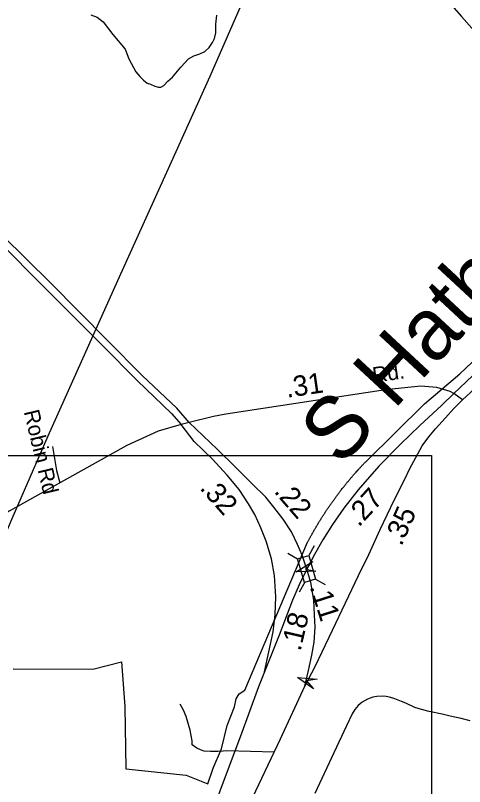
# Model space of a CAD drawing. Extents: x 2220236 to 2384410, y 720751 to 894131.
# Drawn here: x 2363981 to 2366740, y 834520 to 839260 of the extents above; entities that cross this region are included whole.
import ezdxf

# ---------------------------------------------------------------- set-up
doc = ezdxf.new("R2010")
doc.units = 0
doc.layers.add('Default', color=7, linetype='Continuous')

msp = doc.modelspace()

# ---------------------------------------------------------------- linework, layer by layer
at = {"layer": 'Default'}
for p, q in [((2365815.8, 836000.6), (2365782.5, 835940.1)), ((2365815.8, 836000.6), (2365782.5, 835940.1)), ((2365654.3, 835953.8), (2365714.7, 835920.5)), ((2365654.3, 835953.8), (2365714.7, 835920.5)), ((2365758, 835775.7), (2365724.7, 835715.3)), ((2365758, 835775.7), (2365724.7, 835715.3)), ((2365824.3, 835794.9), (2365884.7, 835761.6)), ((2365824.3, 835794.9), (2365884.7, 835761.6))]:
    msp.add_line(p, q, dxfattribs=at)
for points in [[(2365763.5, 840233.1), (2365387.9, 839373), (2365175.7, 838884.5), (2364938.2, 838357.8), (2364607, 837628.1), (2364180.7, 836673.2), (2363958.7, 836166.7), (2363737, 835648.3), (2363507.5, 835115.6), (2363260.7, 834528.9), (2363046.8, 834030.5), (2362542.8, 832870.8), (2362323.1, 832356.4), (2362132.5, 831914.2)], [(2365855.2, 840242.3), (2366110.7, 839947.4), (2366720.8, 839253), (2367199.2, 838714.9), (2367505.2, 838374.7), (2367811.3, 838018.4), (2368034.6, 837751.2), (2368362.9, 837375.3), (2368648.7, 837044.8), (2368914.1, 836740.9)], [(2365047.6, 836757.8), (2364971.5, 836845), (2364759.9, 837047.4), (2364549.1, 837259.9), (2364195.2, 837615.6), (2363901.9, 837907.5), (2363465.1, 838347.7), (2363011.2, 838803.3), (2362773.6, 839045.7), (2362648.7, 839166), (2362545.4, 839253.7), (2362442, 839335.2), (2362359.8, 839390.5), (2362284.1, 839433.2), (2362196.3, 839477.1), (2362076, 839531.8), (2361981.2, 839570.5)], [(2365047.6, 836757.8), (2364971.5, 836845), (2364759.9, 837047.4), (2364549.1, 837259.9), (2364195.2, 837615.6), (2363901.9, 837907.5), (2363465.1, 838347.7), (2363011.2, 838803.3), (2362773.6, 839045.7), (2362648.7, 839166), (2362545.4, 839253.7), (2362442, 839335.2), (2362359.8, 839390.5), (2362284.1, 839433.2), (2362196.3, 839477.1), (2362076, 839531.8), (2361981.2, 839570.5)], [(2361962.6, 839529.4), (2362058.2, 839490.4), (2362176.9, 839436.4), (2362262.9, 839393.3), (2362336.1, 839352.1), (2362415.4, 839298.8), (2362516.8, 839218.8), (2362618.4, 839132.6), (2362741.8, 839013.7), (2362979.1, 838771.6), (2363433.1, 838315.9), (2363870, 837875.6), (2364163.3, 837583.7), (2364517.1, 837228.1), (2364728.3, 837015.2), (2364938.9, 836813.9), (2364999.1, 836744.8)], [(2361962.6, 839529.4), (2362058.2, 839490.4), (2362176.9, 839436.4), (2362262.9, 839393.3), (2362336.1, 839352.1), (2362415.4, 839298.8), (2362516.8, 839218.8), (2362618.4, 839132.6), (2362741.8, 839013.7), (2362979.1, 838771.6), (2363433.1, 838315.9), (2363870, 837875.6), (2364163.3, 837583.7), (2364517.1, 837228.1), (2364728.3, 837015.2), (2364938.9, 836813.9), (2364999.1, 836744.8)], [(2364443.1, 839263.4), (2364483.3, 839248.8), (2364519.7, 839219.6), (2364578.1, 839142.9), (2364654.7, 839051.7), (2364676.6, 838993.3), (2364705.8, 838938.5), (2364720.4, 838913), (2364745.9, 838883.8), (2364767.8, 838861.9), (2364789.7, 838843.6), (2364811.5, 838836.3), (2364837.1, 838825.4), (2364859, 838818.1), (2364873.6, 838818.1), (2364891.8, 838829), (2364917.3, 838854.6), (2364946.5, 838880.1), (2364997.6, 838942.2), (2365045, 838993.3), (2365076.6, 839010.3), (2365113.1, 839022.5), (2365144.7, 839037.1), (2365171.5, 839061.4), (2365190.9, 839093.1), (2365203.1, 839117.4), (2365212.8, 839151.5), (2365212.8, 839205), (2365217.7, 839261)], [(2367881.5, 838035.2), (2367823.1, 838025.3), (2367698.7, 837905.5), (2367439.2, 837659), (2367039.4, 837280.3), (2366828.6, 837081.1), (2366675, 836935.4)], [(2367881.5, 838035.2), (2367823.1, 838025.3), (2367698.7, 837905.5), (2367439.2, 837659), (2367039.4, 837280.3), (2366828.6, 837081.1), (2366675, 836935.4)], [(2366727.6, 836897.2), (2366878.3, 837036.1), (2366990.8, 837142.8), (2367117, 837260.7), (2367486.6, 837605.6), (2367752, 837856.9), (2367864.5, 837970.7), (2367881.5, 838035.2)], [(2366727.6, 836897.2), (2366878.3, 837036.1), (2366990.8, 837142.8), (2367117, 837260.7), (2367486.6, 837605.6), (2367752, 837856.9), (2367864.5, 837970.7), (2367881.5, 838035.2)], [(2363967.5, 835244.7), (2364456.8, 835241.6), (2364632, 835286.4), (2364652.5, 835011.8), (2364658, 834628.3), (2365030.5, 834590.2), (2365162.2, 834536.8), (2365196.5, 834633.2), (2365245.8, 834752.2), (2365282, 834896.2), (2365327, 835010.4), (2365337.8, 835059.4), (2365355.5, 835090.6), (2365389.8, 835112.5), (2365776.2, 836022.9), (2365777.8, 836026), (2365779.5, 836029.1), (2365781.2, 836032.2), (2365782.8, 836035.2), (2365784.5, 836038.3), (2365786, 836041.4), (2365787.8, 836044.5), (2365789.5, 836047.6), (2365791, 836050.6), (2365792.8, 836053.8), (2365794.5, 836056.8), (2365796.2, 836059.9), (2365797.8, 836062.9), (2365799.5, 836066), (2365801.2, 836069.1), (2365803, 836072.1), (2365804.8, 836075.1), (2365806.5, 836078.2), (2365808.2, 836081.2), (2365809.8, 836084.2), (2365811.5, 836087.3), (2365813.2, 836090.4), (2365815, 836093.4), (2365816.8, 836096.4), (2365818.5, 836099.4), (2365820.2, 836102.5), (2365822, 836105.5), (2365823.8, 836108.5), (2365825.8, 836111.6), (2365827.5, 836114.6), (2365829.2, 836117.6), (2365831, 836120.6), (2365832.8, 836123.6), (2365834.5, 836126.6), (2365836.2, 836129.6), (2365838.2, 836132.6), (2365840, 836135.6), (2365841.8, 836138.6), (2365843.5, 836141.6), (2365845.5, 836144.6), (2365847.2, 836147.6), (2365849, 836150.5), (2365851, 836153.5), (2365852.8, 836156.5), (2365854.8, 836159.4), (2365856.5, 836162.4), (2365858.2, 836165.4), (2365860.2, 836168.3), (2365862, 836171.3), (2365864, 836174.2), (2365865.8, 836177.2), (2365867.8, 836180.2), (2365869.5, 836183.1), (2365871.5, 836186.1), (2365873.5, 836189), (2365875.2, 836191.9), (2365877.2, 836194.9), (2365879, 836197.8), (2365881, 836200.8), (2365883, 836203.6), (2365884.8, 836206.6), (2365886.8, 836209.5), (2365888.8, 836212.4), (2365890.8, 836215.3), (2365892.5, 836218.2), (2365894.5, 836221.1), (2365896.5, 836224.1), (2365898.5, 836226.9), (2365900.5, 836229.9), (2365902.5, 836232.8), (2365904.2, 836235.6), (2365906.2, 836238.5), (2365908.2, 836241.4), (2365910.2, 836244.3), (2365912.2, 836247.2), (2365914.2, 836250.1), (2365916.2, 836252.9), (2365918.2, 836255.8), (2365920.2, 836258.6), (2365922.2, 836261.5), (2365924.2, 836264.4), (2365926.2, 836267.2), (2365928.5, 836270.1), (2365930.5, 836272.9), (2365932.5, 836275.8), (2365934.5, 836278.6), (2365936.5, 836281.4), (2365938.5, 836284.3), (2365940.8, 836287.1), (2365942.8, 836289.9), (2365944.8, 836292.8), (2365946.8, 836295.6), (2365949, 836298.4), (2365951, 836301.2), (2365953, 836304.1), (2365955.2, 836306.9), (2365957.2, 836309.7), (2365959.2, 836312.5), (2365961.5, 836315.3), (2365963.5, 836318.1), (2365965.8, 836320.9), (2365967.8, 836323.7), (2365970, 836326.4), (2365972, 836329.2), (2365974.2, 836332), (2365976.2, 836334.8), (2365978.5, 836337.6), (2365980.5, 836340.3), (2365982.8, 836343.1), (2365984.8, 836345.9), (2365989.2, 836351.4), (2365991.2, 836354.1), (2365995.8, 836359.6), (2365997.8, 836362.4), (2366000, 836365.1), (2366002.8, 836368.4), (2366004.5, 836370.6), (2366006.5, 836373.3), (2366008.8, 836376), (2366011, 836378.8), (2366013.2, 836381.4), (2366015.5, 836384.2), (2366017.5, 836386.9), (2366019.8, 836389.6), (2366022, 836392.3), (2366024.2, 836395), (2366026.5, 836397.7), (2366028.8, 836400.4), (2366031, 836403.1), (2366033.2, 836405.8), (2366035.5, 836408.4), (2366037.8, 836411.1), (2366040, 836413.8), (2366042.2, 836416.4), (2366044.5, 836419.1), (2366046.8, 836421.8), (2366049, 836424.4), (2366051.2, 836427.1), (2366053.8, 836429.8), (2366056, 836432.4), (2366058.2, 836435.1), (2366062.8, 836440.3), (2366065, 836442.9), (2366067.5, 836445.6), (2366072, 836450.8), (2366074.5, 836453.4), (2366079, 836458.7), (2366081.5, 836461.2), (2366086, 836466.5), (2366088.5, 836469.1), (2366090.8, 836471.7), (2366093, 836474.2), (2366095.5, 836476.8), (2366097.8, 836479.4), (2366100.2, 836482), (2366102.5, 836484.6), (2366105, 836487.1), (2366107.2, 836489.7), (2366109.8, 836492.2), (2366112, 836494.8), (2366114.5, 836497.4), (2366117, 836499.9), (2366119.2, 836502.5), (2366121.8, 836505), (2366124, 836507.6), (2366126.5, 836510.1), (2366129, 836512.6), (2366131.2, 836515.1), (2366134.8, 836518.6), (2366494, 836872.4), (2366712.2, 837056.4), (2367263.5, 837579.8)], [(2363967.5, 835244.7), (2364456.8, 835241.6), (2364632, 835286.4), (2364652.5, 835011.8), (2364658, 834628.3), (2365030.5, 834590.2), (2365162.2, 834536.8), (2365196.5, 834633.2), (2365245.8, 834752.2), (2365282, 834896.2), (2365327, 835010.4), (2365337.8, 835059.4), (2365355.5, 835090.6), (2365389.8, 835112.5), (2365776.2, 836022.9), (2365777.8, 836026), (2365779.5, 836029.1), (2365781.2, 836032.2), (2365782.8, 836035.2), (2365784.5, 836038.3), (2365786, 836041.4), (2365787.8, 836044.5), (2365789.5, 836047.6), (2365791, 836050.6), (2365792.8, 836053.8), (2365794.5, 836056.8), (2365796.2, 836059.9), (2365797.8, 836062.9), (2365799.5, 836066), (2365801.2, 836069.1), (2365803, 836072.1), (2365804.8, 836075.1), (2365806.5, 836078.2), (2365808.2, 836081.2), (2365809.8, 836084.2), (2365811.5, 836087.3), (2365813.2, 836090.4), (2365815, 836093.4), (2365816.8, 836096.4), (2365818.5, 836099.4), (2365820.2, 836102.5), (2365822, 836105.5), (2365823.8, 836108.5), (2365825.8, 836111.6), (2365827.5, 836114.6), (2365829.2, 836117.6), (2365831, 836120.6), (2365832.8, 836123.6), (2365834.5, 836126.6), (2365836.2, 836129.6), (2365838.2, 836132.6), (2365840, 836135.6), (2365841.8, 836138.6), (2365843.5, 836141.6), (2365845.5, 836144.6), (2365847.2, 836147.6), (2365849, 836150.5), (2365851, 836153.5), (2365852.8, 836156.5), (2365854.8, 836159.4), (2365856.5, 836162.4), (2365858.2, 836165.4), (2365860.2, 836168.3), (2365862, 836171.3), (2365864, 836174.2), (2365865.8, 836177.2), (2365867.8, 836180.2), (2365869.5, 836183.1), (2365871.5, 836186.1), (2365873.5, 836189), (2365875.2, 836191.9), (2365877.2, 836194.9), (2365879, 836197.8), (2365881, 836200.8), (2365883, 836203.6), (2365884.8, 836206.6), (2365886.8, 836209.5), (2365888.8, 836212.4), (2365890.8, 836215.3), (2365892.5, 836218.2), (2365894.5, 836221.1), (2365896.5, 836224.1), (2365898.5, 836226.9), (2365900.5, 836229.9), (2365902.5, 836232.8), (2365904.2, 836235.6), (2365906.2, 836238.5), (2365908.2, 836241.4), (2365910.2, 836244.3), (2365912.2, 836247.2), (2365914.2, 836250.1), (2365916.2, 836252.9), (2365918.2, 836255.8), (2365920.2, 836258.6), (2365922.2, 836261.5), (2365924.2, 836264.4), (2365926.2, 836267.2), (2365928.5, 836270.1), (2365930.5, 836272.9), (2365932.5, 836275.8), (2365934.5, 836278.6), (2365936.5, 836281.4), (2365938.5, 836284.3), (2365940.8, 836287.1), (2365942.8, 836289.9), (2365944.8, 836292.8), (2365946.8, 836295.6), (2365949, 836298.4), (2365951, 836301.2), (2365953, 836304.1), (2365955.2, 836306.9), (2365957.2, 836309.7), (2365959.2, 836312.5), (2365961.5, 836315.3), (2365963.5, 836318.1), (2365965.8, 836320.9), (2365967.8, 836323.7), (2365970, 836326.4), (2365972, 836329.2), (2365974.2, 836332), (2365976.2, 836334.8), (2365978.5, 836337.6), (2365980.5, 836340.3), (2365982.8, 836343.1), (2365984.8, 836345.9), (2365989.2, 836351.4), (2365991.2, 836354.1), (2365995.8, 836359.6), (2365997.8, 836362.4), (2366000, 836365.1), (2366002.8, 836368.4), (2366004.5, 836370.6), (2366006.5, 836373.3), (2366008.8, 836376), (2366011, 836378.8), (2366013.2, 836381.4), (2366015.5, 836384.2), (2366017.5, 836386.9), (2366019.8, 836389.6), (2366022, 836392.3), (2366024.2, 836395), (2366026.5, 836397.7), (2366028.8, 836400.4), (2366031, 836403.1), (2366033.2, 836405.8), (2366035.5, 836408.4), (2366037.8, 836411.1), (2366040, 836413.8), (2366042.2, 836416.4), (2366044.5, 836419.1), (2366046.8, 836421.8), (2366049, 836424.4), (2366051.2, 836427.1), (2366053.8, 836429.8), (2366056, 836432.4), (2366058.2, 836435.1), (2366062.8, 836440.3), (2366065, 836442.9), (2366067.5, 836445.6), (2366072, 836450.8), (2366074.5, 836453.4), (2366079, 836458.7), (2366081.5, 836461.2), (2366086, 836466.5), (2366088.5, 836469.1), (2366090.8, 836471.7), (2366093, 836474.2), (2366095.5, 836476.8), (2366097.8, 836479.4), (2366100.2, 836482), (2366102.5, 836484.6), (2366105, 836487.1), (2366107.2, 836489.7), (2366109.8, 836492.2), (2366112, 836494.8), (2366114.5, 836497.4), (2366117, 836499.9), (2366119.2, 836502.5), (2366121.8, 836505), (2366124, 836507.6), (2366126.5, 836510.1), (2366129, 836512.6), (2366131.2, 836515.1), (2366134.8, 836518.6), (2366494, 836872.4), (2366712.2, 837056.4), (2367263.5, 837579.8)], [(2363967.5, 835244.7), (2364456.8, 835241.6), (2364632, 835286.4), (2364652.5, 835011.8), (2364658, 834628.3), (2365030.5, 834590.2), (2365162.2, 834536.8), (2365196.5, 834633.2), (2365245.8, 834752.2), (2365282, 834896.2), (2365327, 835010.4), (2365337.8, 835059.4), (2365355.5, 835090.6), (2365389.8, 835112.5), (2365776.2, 836022.9), (2365777.8, 836026), (2365779.5, 836029.1), (2365781.2, 836032.2), (2365782.8, 836035.2), (2365784.5, 836038.3), (2365786, 836041.4), (2365787.8, 836044.5), (2365789.5, 836047.6), (2365791, 836050.6), (2365792.8, 836053.8), (2365794.5, 836056.8), (2365796.2, 836059.9), (2365797.8, 836062.9), (2365799.5, 836066), (2365801.2, 836069.1), (2365803, 836072.1), (2365804.8, 836075.1), (2365806.5, 836078.2), (2365808.2, 836081.2), (2365809.8, 836084.2), (2365811.5, 836087.3), (2365813.2, 836090.4), (2365815, 836093.4), (2365816.8, 836096.4), (2365818.5, 836099.4), (2365820.2, 836102.5), (2365822, 836105.5), (2365823.8, 836108.5), (2365825.8, 836111.6), (2365827.5, 836114.6), (2365829.2, 836117.6), (2365831, 836120.6), (2365832.8, 836123.6), (2365834.5, 836126.6), (2365836.2, 836129.6), (2365838.2, 836132.6), (2365840, 836135.6), (2365841.8, 836138.6), (2365843.5, 836141.6), (2365845.5, 836144.6), (2365847.2, 836147.6), (2365849, 836150.5), (2365851, 836153.5), (2365852.8, 836156.5), (2365854.8, 836159.4), (2365856.5, 836162.4), (2365858.2, 836165.4), (2365860.2, 836168.3), (2365862, 836171.3), (2365864, 836174.2), (2365865.8, 836177.2), (2365867.8, 836180.2), (2365869.5, 836183.1), (2365871.5, 836186.1), (2365873.5, 836189), (2365875.2, 836191.9), (2365877.2, 836194.9), (2365879, 836197.8), (2365881, 836200.8), (2365883, 836203.6), (2365884.8, 836206.6), (2365886.8, 836209.5), (2365888.8, 836212.4), (2365890.8, 836215.3), (2365892.5, 836218.2), (2365894.5, 836221.1), (2365896.5, 836224.1), (2365898.5, 836226.9), (2365900.5, 836229.9), (2365902.5, 836232.8), (2365904.2, 836235.6), (2365906.2, 836238.5), (2365908.2, 836241.4), (2365910.2, 836244.3), (2365912.2, 836247.2), (2365914.2, 836250.1), (2365916.2, 836252.9), (2365918.2, 836255.8), (2365920.2, 836258.6), (2365922.2, 836261.5), (2365924.2, 836264.4), (2365926.2, 836267.2), (2365928.5, 836270.1), (2365930.5, 836272.9), (2365932.5, 836275.8), (2365934.5, 836278.6), (2365936.5, 836281.4), (2365938.5, 836284.3), (2365940.8, 836287.1), (2365942.8, 836289.9), (2365944.8, 836292.8), (2365946.8, 836295.6), (2365949, 836298.4), (2365951, 836301.2), (2365953, 836304.1), (2365955.2, 836306.9), (2365957.2, 836309.7), (2365959.2, 836312.5), (2365961.5, 836315.3), (2365963.5, 836318.1), (2365965.8, 836320.9), (2365967.8, 836323.7), (2365970, 836326.4), (2365972, 836329.2), (2365974.2, 836332), (2365976.2, 836334.8), (2365978.5, 836337.6), (2365980.5, 836340.3), (2365982.8, 836343.1), (2365984.8, 836345.9), (2365989.2, 836351.4), (2365991.2, 836354.1), (2365995.8, 836359.6), (2365997.8, 836362.4), (2366000, 836365.1), (2366002.8, 836368.4), (2366004.5, 836370.6), (2366006.5, 836373.3), (2366008.8, 836376), (2366011, 836378.8), (2366013.2, 836381.4), (2366015.5, 836384.2), (2366017.5, 836386.9), (2366019.8, 836389.6), (2366022, 836392.3), (2366024.2, 836395), (2366026.5, 836397.7), (2366028.8, 836400.4), (2366031, 836403.1), (2366033.2, 836405.8), (2366035.5, 836408.4), (2366037.8, 836411.1), (2366040, 836413.8), (2366042.2, 836416.4), (2366044.5, 836419.1), (2366046.8, 836421.8), (2366049, 836424.4), (2366051.2, 836427.1), (2366053.8, 836429.8), (2366056, 836432.4), (2366058.2, 836435.1), (2366062.8, 836440.3), (2366065, 836442.9), (2366067.5, 836445.6), (2366072, 836450.8), (2366074.5, 836453.4), (2366079, 836458.7), (2366081.5, 836461.2), (2366086, 836466.5), (2366088.5, 836469.1), (2366090.8, 836471.7), (2366093, 836474.2), (2366095.5, 836476.8), (2366097.8, 836479.4), (2366100.2, 836482), (2366102.5, 836484.6), (2366105, 836487.1), (2366107.2, 836489.7), (2366109.8, 836492.2), (2366112, 836494.8), (2366114.5, 836497.4), (2366117, 836499.9), (2366119.2, 836502.5), (2366121.8, 836505), (2366124, 836507.6), (2366126.5, 836510.1), (2366129, 836512.6), (2366131.2, 836515.1), (2366134.8, 836518.6), (2366494, 836872.4), (2366712.2, 837056.4), (2367263.5, 837579.8)], [(2366675, 836935.4), (2366651.6, 836948.3), (2366570, 836971.9), (2366470.8, 836980.7), (2366254.6, 836958.1), (2365273.9, 836808.5), (2365197.3, 836795), (2365047.6, 836757.8)], [(2366675, 836935.4), (2366651.6, 836948.3), (2366570, 836971.9), (2366470.8, 836980.7), (2366254.6, 836958.1), (2365273.9, 836808.5), (2365197.3, 836795), (2365047.6, 836757.8)], [(2366675, 836935.4), (2366599.8, 836864.1), (2366466.4, 836739.4), (2366346.1, 836624.8), (2366212.7, 836489.8), (2366086.5, 836344.8), (2365998.1, 836231.6), (2365928.5, 836131.5), (2365869, 836035.8), (2365818.3, 835945.8), (2365770.5, 835856.5)], [(2366675, 836935.4), (2366599.8, 836864.1), (2366466.4, 836739.4), (2366346.1, 836624.8), (2366212.7, 836489.8), (2366086.5, 836344.8), (2365998.1, 836231.6), (2365928.5, 836131.5), (2365869, 836035.8), (2365818.3, 835945.8), (2365770.5, 835856.5)], [(2366727.6, 836897.2), (2366675, 836935.4)], [(2366727.6, 836897.2), (2366675, 836935.4)], [(2365759.6, 835137.8), (2365821.9, 835258.2), (2365929.2, 835481.6), (2366088.7, 835818.2), (2366152.5, 835947.3), (2366222.1, 836099.6), (2366307.6, 836280.9), (2366372.9, 836410), (2366404.8, 836475.3), (2366452.6, 836565.3), (2366480.2, 836614.6), (2366520.8, 836669.7), (2366561.4, 836719.1), (2366622.3, 836787.2), (2366674.5, 836842.9), (2366727.6, 836897.2)], [(2365759.6, 835137.8), (2365821.9, 835258.2), (2365929.2, 835481.6), (2366088.7, 835818.2), (2366152.5, 835947.3), (2366222.1, 836099.6), (2366307.6, 836280.9), (2366372.9, 836410), (2366404.8, 836475.3), (2366452.6, 836565.3), (2366480.2, 836614.6), (2366520.8, 836669.7), (2366561.4, 836719.1), (2366622.3, 836787.2), (2366674.5, 836842.9), (2366727.6, 836897.2)], [(2364999.1, 836744.8), (2364858.1, 836705.3), (2364665.2, 836617), (2363941.9, 836212.7), (2362886.5, 835596.2), (2362347.4, 835295.3), (2362029.8, 835139.9), (2361597.6, 834994.4), (2361396.7, 834947.3), (2361273.2, 834936), (2361040.9, 834932.8), (2360542.2, 834969.2), (2359799.4, 835041.1), (2359680.3, 835048.4), (2359095.4, 835105.6), (2358650.7, 835139.4), (2356308.8, 835355.1), (2356191, 835353.7), (2355753.2, 835178.6), (2355464.7, 835076.4), (2355163.2, 834954.7), (2355002.7, 834896.3), (2354765.2, 834839.5), (2354690.6, 834836.3)], [(2364999.1, 836744.8), (2364858.1, 836705.3), (2364665.2, 836617), (2363941.9, 836212.7), (2362886.5, 835596.2), (2362347.4, 835295.3), (2362029.8, 835139.9), (2361597.6, 834994.4), (2361396.7, 834947.3), (2361273.2, 834936), (2361040.9, 834932.8), (2360542.2, 834969.2), (2359799.4, 835041.1), (2359680.3, 835048.4), (2359095.4, 835105.6), (2358650.7, 835139.4), (2356308.8, 835355.1), (2356191, 835353.7), (2355753.2, 835178.6), (2355464.7, 835076.4), (2355163.2, 834954.7), (2355002.7, 834896.3), (2354765.2, 834839.5), (2354690.6, 834836.3)], [(2365047.6, 836757.8), (2364999.1, 836744.8)], [(2365047.6, 836757.8), (2364999.1, 836744.8)], [(2365510.3, 835225.3), (2365563.3, 835470.2), (2365576.4, 835577.6), (2365580.7, 835686.4), (2365572, 835818.4), (2365553.2, 835919.9), (2365521.3, 836028.7), (2365489.4, 836110), (2365451.7, 836192.7), (2365412.5, 836258), (2365356, 836345), (2365282, 836434.9), (2365189.2, 836533.6), (2365079, 836640.9), (2364999.1, 836744.8)], [(2365510.3, 835225.3), (2365563.3, 835470.2), (2365576.4, 835577.6), (2365580.7, 835686.4), (2365572, 835818.4), (2365553.2, 835919.9), (2365521.3, 836028.7), (2365489.4, 836110), (2365451.7, 836192.7), (2365412.5, 836258), (2365356, 836345), (2365282, 836434.9), (2365189.2, 836533.6), (2365079, 836640.9), (2364999.1, 836744.8)], [(2365770.5, 835856.5), (2365741.6, 835941.7), (2365714.1, 836007), (2365677.8, 836085.3), (2365625.7, 836163.7), (2365567.7, 836237.7), (2365518.4, 836298.6), (2365435.7, 836379.8), (2365329.9, 836485.7), (2365221.1, 836594.5), (2365047.6, 836757.8)], [(2365770.5, 835856.5), (2365741.6, 835941.7), (2365714.1, 836007), (2365677.8, 836085.3), (2365625.7, 836163.7), (2365567.7, 836237.7), (2365518.4, 836298.6), (2365435.7, 836379.8), (2365329.9, 836485.7), (2365221.1, 836594.5), (2365047.6, 836757.8)], [(2364207.8, 836610.1), (2364232.1, 836462.5), (2364254.1, 836386.3)], [(2352250.4, 836555.8), (2366536.4, 836555.8), (2366536.4, 826026.4), (2352250.4, 826026.4), (2352250.4, 836555.8)], [(2365770.5, 835856.5), (2365723.3, 835760.1), (2365682.7, 835665.8), (2365601.5, 835451.1), (2365510.3, 835225.3)], [(2365770.5, 835856.5), (2365723.3, 835760.1), (2365682.7, 835665.8), (2365601.5, 835451.1), (2365510.3, 835225.3)], [(2365759.6, 835137.8), (2365782.2, 835233.8), (2365802.5, 835328.1), (2365815.6, 835407.8), (2365821.4, 835500.7), (2365818.5, 835576.1), (2365814.9, 835666.1), (2365796, 835773.4), (2365770.5, 835856.5)], [(2365759.6, 835137.8), (2365782.2, 835233.8), (2365802.5, 835328.1), (2365815.6, 835407.8), (2365821.4, 835500.7), (2365818.5, 835576.1), (2365814.9, 835666.1), (2365796, 835773.4), (2365770.5, 835856.5)], [(2365510.3, 835225.3), (2365473.2, 835133.4), (2365364.5, 834830.2), (2365329.7, 834737.9), (2365251.4, 834529.9), (2365148.4, 834251.4), (2365106.4, 834135.3), (2365029.5, 833920.6), (2364970.1, 833765.4), (2364925.1, 833618.9), (2364862.2, 833475.2), (2364807.7, 833284.2), (2364772, 833128.9), (2364733.2, 832971.8), (2364637.7, 832573.8), (2364524.4, 832047.2), (2364427.5, 831612.6), (2364329.8, 831169), (2364266.4, 830882.6)], [(2365510.3, 835225.3), (2365473.2, 835133.4), (2365364.5, 834830.2), (2365329.7, 834737.9), (2365251.4, 834529.9), (2365148.4, 834251.4), (2365106.4, 834135.3), (2365029.5, 833920.6), (2364970.1, 833765.4), (2364925.1, 833618.9), (2364862.2, 833475.2), (2364807.7, 833284.2), (2364772.2, 833129.7)], [(2364341.4, 830867.4), (2364393.2, 831103.9), (2364420.8, 831237.8), (2364498, 831571.5), (2364594.9, 832016), (2364735.9, 832652.3), (2364813.5, 832983.4), (2364844.3, 833111.9), (2364872, 833215.5), (2364935.3, 833404.7), (2364974.6, 833500.2), (2365031.7, 833594.2), (2365108.6, 833753.8), (2365152.1, 833848.1), (2365266.6, 834086), (2365401.4, 834373.3), (2365610.2, 834814.3), (2365759.6, 835137.8)], [(2364849, 833129.7), (2364872, 833215.5), (2364935.3, 833404.7), (2364974.6, 833500.2), (2365031.7, 833594.2), (2365108.6, 833753.8), (2365152.1, 833848.1), (2365266.6, 834086), (2365401.4, 834373.3), (2365610.2, 834814.3), (2365759.6, 835137.8)], [(2366774.5, 834924.5), (2366719.4, 834937.6), (2366652.7, 834953.5), (2366603.4, 834965.1), (2366523.7, 834981.1), (2366475.8, 834994.2), (2366435.2, 835005.8), (2366378.7, 835031.9), (2366352.6, 835043.5), (2366312, 835059.4), (2366280.1, 835069.6), (2366258.3, 835073.9), (2366233.7, 835075.4), (2366201.8, 835073.9), (2366175.7, 835069.6), (2366143.8, 835058), (2366111.9, 835039.1), (2366087.2, 835018.8), (2366067, 834994.2), (2366049.6, 834966.6), (2366014.8, 834894.1), (2365937.2, 834727.2), (2365821.2, 834477.7)], [(2365257.5, 834738.2), (2365225.1, 834736.4), (2365178.7, 834735), (2365139.6, 834737.9), (2365117.8, 834745.1), (2365096.1, 834755.3), (2365067.1, 834777), (2365067.1, 834801.7), (2365054.1, 834866.3), (2365030.1, 834951.1), (2365012.7, 834989.7), (2364992.1, 835027.5)], [(2365570.9, 834731.2), (2365278.8, 834739.3), (2365257.5, 834738.2)]]:
    msp.add_lwpolyline(points, dxfattribs=at)
for points in [[(2365782.5, 835940.1), (2365824.6, 835795), (2365756.8, 835775.4), (2365714.7, 835920.5)], [(2365782.5, 835940.1), (2365824.6, 835795), (2365756.8, 835775.4), (2365714.7, 835920.5)], [(2365826.9, 835843.5), (2365705, 835839.5), (2365808.6, 835903.9), (2365763.4, 835857.2)], [(2365826.9, 835843.5), (2365705, 835839.5), (2365808.6, 835903.9), (2365763.4, 835857.2)], [(2365812.7, 835120.6), (2365712.8, 835190.5), (2365834.3, 835179.9), (2365770.1, 835169.7)]]:
    msp.add_lwpolyline(points, close=True, dxfattribs=at)

# ---------------------------------------------------------------- texts
for s, height, rotation, p in [('S Hathaway St', 380, 47.1474, (2365978.3, 836478.7)), ('Rd.', 95, 7.9859, (2366181.1, 837001.9)), ('.31', 125, 8.2526, (2365649.2, 836909.7)), ('Robin Rd', 95, 283.386, (2364031.4, 836824.5)), ('.32', 125, 311.7584, (2365108.5, 836351.8)), ('.22', 125, 310.8697, (2365565, 836331.8)), ('.27', 125, 47.558, (2366091, 836111.1)), ('.35', 125, 66.2232, (2366352.9, 835993.3)), ('.11', 125, 287.7525, (2365787.9, 835747.9)), ('.18', 125, 77.0063, (2365732.3, 835347.8))]:
    msp.add_text(s, height=height, rotation=rotation, dxfattribs=at).set_placement(p)

doc.saveas('drawing.dxf')
